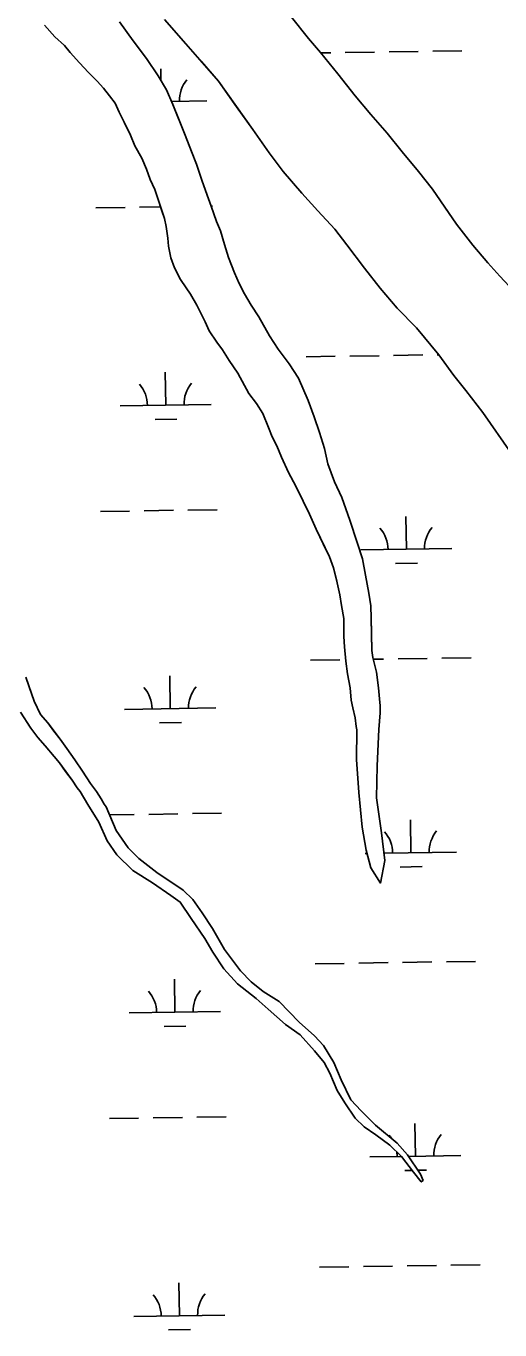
# Model space of a CAD drawing. Extents: x 3807117 to 3845308, y 337856 to 363736.
# Drawn here: x 3839713 to 3840232, y 352756 to 354185 of the extents above; entities that cross this region are included whole.
import ezdxf

# ---------------------------------------------------------------- set-up
doc = ezdxf.new("R2010")
doc.units = 0
doc.layers.add('V-TOPO-SHOR', color=7, linetype='Continuous')
doc.layers.add('V-WETL-SWMP', color=7, linetype='Continuous')

msp = doc.modelspace()

# ---------------------------------------------------------------- linework, layer by layer
at = {"layer": 'V-TOPO-SHOR'}
for points in [[(3839733, 354185.8), (3839744.5, 354172.8), (3839754.8, 354163.6), (3839761.1, 354155.9), (3839771.5, 354144.4), (3839781.4, 354134), (3839790.9, 354124.4), (3839797.6, 354116.8), (3839804.4, 354108.3), (3839810.4, 354100.2), (3839814.8, 354090.2), (3839820.5, 354079.3), (3839827.3, 354065), (3839832.2, 354053.4), (3839839.8, 354039.9), (3839844.7, 354027.9), (3839848.8, 354016.7), (3839854, 354005.5), (3839857.3, 353995.8), (3839861.8, 353982.2), (3839864.7, 353973.7), (3839866.4, 353965.1), (3839868.2, 353952.3), (3839869.1, 353943.4), (3839871.6, 353930.6), (3839875.7, 353919.7), (3839882.2, 353907), (3839888.5, 353897.7), (3839893, 353890.8), (3839900.2, 353878.8), (3839904.2, 353870.7), (3839909, 353860.6), (3839913.5, 353850.6), (3839921.9, 353838.3), (3839928.2, 353829.8), (3839935.5, 353818.2), (3839945, 353804.3), (3839957.1, 353781.9), (3839965.5, 353771.2), (3839972.3, 353760), (3839978.7, 353744.9), (3839982.8, 353734.4), (3839987.7, 353724.8), (3839992.9, 353712.4), (3840000.6, 353695.4), (3840008.7, 353680.3), (3840016.7, 353664.1), (3840023.6, 353649.8), (3840030.9, 353633.5), (3840038.5, 353617.3), (3840045.4, 353603), (3840049.9, 353591), (3840053.2, 353578.2), (3840054, 353574.7), (3840057, 353561.5), (3840058.7, 353549.8), (3840061.3, 353535.4), (3840061.3, 353515.6), (3840061.8, 353504.3), (3840063.3, 353488.7), (3840065.4, 353474.7), (3840068, 353459.6), (3840069.4, 353446), (3840071.1, 353437.4), (3840073.6, 353426.5), (3840074.6, 353417.2), (3840075.4, 353413.3)], [(3840099.6, 353413.7), (3840101.2, 353432.1), (3840101.1, 353440.2), (3840100.6, 353443.4), (3840099.2, 353459.3), (3840097, 353476.8), (3840093.2, 353492.7), (3840091.9, 353500.5), (3840091.6, 353519.2), (3840091.3, 353535.9), (3840090.7, 353549.2), (3840088.5, 353563.2), (3840085.1, 353583), (3840081.7, 353600.9), (3840075.9, 353618.7), (3840067.7, 353643.1), (3840059.1, 353667.9), (3840051, 353685.3), (3840043.7, 353705.1), (3840039.9, 353721.7), (3840034.6, 353739.2), (3840028.8, 353756.6), (3840022.3, 353774.4), (3840011.4, 353798.8), (3840001.4, 353814.6), (3839989.4, 353830.8), (3839979.8, 353845.4), (3839968.2, 353865.9), (3839959.8, 353879), (3839952.2, 353891.4), (3839946.5, 353902.6), (3839941.3, 353914.2), (3839934.8, 353931.2), (3839930.2, 353945.2), (3839926.1, 353960.3), (3839921.6, 353970.7), (3839915.9, 353987.4), (3839911.4, 353999.4), (3839905.7, 354015.7), (3839899.6, 354033.5), (3839894.3, 354047.4), (3839887.3, 354065.2), (3839880.8, 354081.5), (3839873.9, 354098.9), (3839866.6, 354114.8), (3839857.8, 354130.2), (3839845, 354149.1), (3839830.3, 354168.7), (3839815.1, 354189.5)], [(3839864.6, 354191.9), (3839888, 354165.4), (3839905.1, 354145.8), (3839923.8, 354124.3), (3839943.7, 354096.2), (3839961.3, 354071.5), (3839979.2, 354045.7), (3839994.8, 354025.3), (3840015, 354001.5), (3840032.9, 353982.3), (3840051.5, 353962), (3840064.7, 353945), (3840083.8, 353919.3), (3840100.9, 353897.3), (3840119.6, 353875.4), (3840141, 353854), (3840165.3, 353824.3), (3840182, 353801.6), (3840195.1, 353785.5), (3840213.8, 353761.2), (3840244.6, 353716.6)], [(3840281, 353849.6), (3840269, 353867), (3840257.8, 353881.6), (3840247.9, 353893.9), (3840232.4, 353910.8), (3840219.3, 353925.4), (3840202.6, 353944.6), (3840184.7, 353967.7), (3840171.9, 353986.2), (3840158.4, 354005.8), (3840143.2, 354025.4), (3840125.3, 354047), (3840108.6, 354067.3), (3840090.8, 354087.7), (3840073.7, 354108.1), (3840054.6, 354132.3), (3840035.5, 354155.8), (3840022.4, 354171.1), (3840003.7, 354194.6)], [(3839712.5, 353471.2), (3839716.5, 353459.6), (3839721.8, 353444.9), (3839728.7, 353430.2), (3839736.7, 353421), (3839743.4, 353412.1), (3839750.2, 353403.3), (3839757.4, 353392.9), (3839766.2, 353380.5), (3839774.6, 353368.2), (3839783.3, 353354.7), (3839790.1, 353345.9), (3839795.3, 353337.8), (3839798.5, 353332), (3839800.5, 353328.9)], [(3839712.5, 353423.7), (3839718.1, 353415.2), (3839725.6, 353405.2), (3839733.6, 353396), (3839743.5, 353384.1), (3839749.5, 353377.1), (3839756.2, 353367.9), (3839763.4, 353358.3), (3839769, 353349.8), (3839772.2, 353346)], [(3840101.6, 353245.5), (3840091, 353262.2), (3840085.6, 353281.6), (3840081.2, 353306.7), (3840077.7, 353344.9), (3840075.2, 353381), (3840075.4, 353413.3)], [(3840101.6, 353245.5), (3840106.1, 353270.2), (3840102.7, 353300.6), (3840097.1, 353338.8), (3840097.8, 353373.9), (3840099.6, 353413.7)], [(3840146.2, 352918), (3840137.5, 352928.5), (3840124.4, 352946), (3840111.7, 352958.1), (3840096.4, 352969.7), (3840083.4, 352978.2), (3840073.5, 352987.9), (3840062.4, 353004.6), (3840054, 353018.3), (3840046, 353037), (3840039.6, 353048.7), (3840029, 353061.5), (3840013.5, 353079), (3839997.4, 353090.6), (3839978.4, 353107.3), (3839965, 353118.9), (3839944.5, 353135.2), (3839929.8, 353151.5), (3839917.5, 353169.8), (3839908.8, 353184.6), (3839893.7, 353206.8), (3839881.8, 353224.7), (3839871.5, 353232), (3839851.4, 353245.9), (3839829.8, 353259.4), (3839812.4, 353276.5), (3839801.7, 353291.7), (3839792.5, 353312.4), (3839780.5, 353331.5), (3839772.2, 353346)], [(3840146.2, 352918), (3840148.1, 352919.6), (3840145.3, 352926.3), (3840131, 352947.7), (3840119.6, 352960.5), (3840095.9, 352980.3), (3840080.1, 352995.8), (3840069, 353007.8), (3840058.2, 353030), (3840050.2, 353048.8), (3840039.1, 353067.5), (3840029.2, 353078), (3840012.2, 353093.1), (3839990.5, 353115.6), (3839972.7, 353126.8), (3839959.7, 353137.2), (3839947.9, 353149.3), (3839930.4, 353172.6), (3839917.3, 353195.6), (3839905.8, 353212.7), (3839895.5, 353227.5), (3839885.2, 353237.6), (3839856, 353256.9), (3839836.3, 353272.4), (3839824.8, 353284.1), (3839811.7, 353303.1), (3839800.5, 353328.9)]]:
    msp.add_lwpolyline(points, dxfattribs=at)
at = {"layer": 'V-WETL-SWMP'}
for p, q in [((3840022.4, 354171.1), (3840003.7, 354194.6)), ((3840035.5, 354155.8), (3840022.4, 354171.1)), ((3840054.6, 354132.3), (3840035.5, 354155.8)), ((3840035.9, 354155.3), (3840046.8, 354155.5)), ((3840062.8, 354155.7), (3840094.8, 354156.2)), ((3840110.8, 354156.4), (3840142.8, 354156.9)), ((3840158.8, 354157.1), (3840190.8, 354157.6)), ((3839860.6, 354125.3), (3839860.4, 354137.9)), ((3840073.7, 354108.1), (3840054.6, 354132.3)), ((3839872.5, 354102.1), (3839911, 354102.7)), ((3840090.8, 354087.7), (3840073.7, 354108.1)), ((3840108.6, 354067.3), (3840090.8, 354087.7)), ((3840125.3, 354047), (3840108.6, 354067.3)), ((3840143.2, 354025.4), (3840125.3, 354047)), ((3840158.4, 354005.8), (3840143.2, 354025.4)), ((3840184.7, 353967.7), (3840158.4, 354005.8)), ((3839789.3, 353985.4), (3839821.3, 353985.9)), ((3839837.3, 353986.1), (3839860.4, 353986.5)), ((3839915.9, 353987.3), (3839917.3, 353987.3)), ((3840202.6, 353944.6), (3840184.7, 353967.7)), ((3840219.3, 353925.4), (3840202.6, 353944.6)), ((3840232.4, 353910.8), (3840219.3, 353925.4)), ((3840019.8, 353822.3), (3840051.8, 353822.8)), ((3840067.8, 353823.1), (3840099.8, 353823.5)), ((3840115.8, 353823.8), (3840147.7, 353824.3)), ((3840163.7, 353824.5), (3840165.1, 353824.5)), ((3839865.9, 353769.3), (3839865.4, 353805.3)), ((3839816, 353768.5), (3839915.9, 353770)), ((3839854.2, 353753.7), (3839878.2, 353754)), ((3839842.3, 353653.5), (3839874.3, 353654)), ((3839890.3, 353654.2), (3839922.3, 353654.7)), ((3839794.3, 353652.8), (3839826.3, 353653.2)), ((3840129.8, 353611.4), (3840129.2, 353647.4)), ((3840079.8, 353610.6), (3840179.8, 353612.1)), ((3840118, 353595.7), (3840142, 353596.1)), ((3840024.7, 353489.7), (3840056.7, 353490.2)), ((3840093.7, 353490.7), (3840104.7, 353490.9)), ((3840120.7, 353491.1), (3840152.7, 353491.6)), ((3840168.7, 353491.9), (3840200.7, 353492.3)), ((3839870.9, 353436.6), (3839870.4, 353472.6)), ((3839820.9, 353435.9), (3839920.9, 353437.4)), ((3839859.2, 353421), (3839883.2, 353421.4)), ((3839804.3, 353320.2), (3839831.3, 353320.6)), ((3839847.3, 353320.8), (3839879.3, 353321.3)), ((3839895.2, 353321.6), (3839927.2, 353322)), ((3840134.8, 353278.7), (3840134.2, 353314.7)), ((3840084.8, 353278), (3840086.6, 353278)), ((3840105.2, 353278.3), (3840184.8, 353279.5)), ((3840123, 353263.1), (3840147, 353263.5)), ((3840029.7, 353157.1), (3840061.7, 353157.5)), ((3840077.7, 353157.8), (3840109.7, 353158.3)), ((3840125.7, 353158.5), (3840157.7, 353159)), ((3840173.7, 353159.2), (3840205.7, 353159.7)), ((3839875.9, 353104), (3839875.4, 353140)), ((3839825.9, 353103.3), (3839925.9, 353104.8)), ((3839864.1, 353088.4), (3839888.1, 353088.8)), ((3839804.2, 352987.5), (3839836.2, 352988)), ((3839852.2, 352988.2), (3839884.2, 352988.7)), ((3839900.2, 352988.9), (3839932.2, 352989.4)), ((3840139.7, 352946.1), (3840139.2, 352982.1)), ((3840089.8, 352945.3), (3840124.5, 352945.9)), ((3840132.2, 352946), (3840189.7, 352946.8)), ((3840128, 352930.5), (3840135.9, 352930.6)), ((3840142.4, 352930.7), (3840152, 352930.8)), ((3840034.7, 352824.4), (3840066.7, 352824.9)), ((3840082.7, 352825.1), (3840114.7, 352825.6)), ((3840130.7, 352825.9), (3840162.7, 352826.3)), ((3840178.7, 352826.6), (3840210.7, 352827.1)), ((3839880.9, 352771.4), (3839880.4, 352807.4)), ((3839830.9, 352770.6), (3839930.9, 352772.1)), ((3839869.1, 352755.8), (3839893.1, 352756.1))]:
    msp.add_line(p, q, dxfattribs=at)
for points in [[(3839733, 354185.8), (3839744.5, 354172.8), (3839754.8, 354163.6), (3839761.1, 354155.9), (3839771.5, 354144.4), (3839781.4, 354134), (3839790.9, 354124.4), (3839797.6, 354116.8), (3839804.4, 354108.3), (3839810.4, 354100.2), (3839814.8, 354090.2), (3839820.5, 354079.3), (3839827.3, 354065), (3839832.2, 354053.4), (3839839.8, 354039.9), (3839844.7, 354027.9), (3839848.8, 354016.7), (3839854, 354005.5), (3839864.7, 353973.7)], [(3839864.7, 353973.7), (3839866.4, 353965.1), (3839868.2, 353952.3), (3839869.1, 353943.4), (3839871.6, 353930.6), (3839875.7, 353919.7), (3839882.2, 353907), (3839888.5, 353897.7), (3839893, 353890.8), (3839900.2, 353878.8), (3839909, 353860.6), (3839913.5, 353850.6), (3839921.9, 353838.3), (3839928.2, 353829.8), (3839935.5, 353818.2), (3839945, 353804.3), (3839957.1, 353781.9), (3839965.5, 353771.2), (3839972.3, 353760), (3839978.7, 353744.9), (3839982.8, 353734.4), (3839987.7, 353724.8), (3839992.9, 353712.4), (3840000.6, 353695.4), (3840008.7, 353680.3), (3840016.7, 353664.1), (3840023.6, 353649.8), (3840030.9, 353633.5), (3840045.4, 353603), (3840049.9, 353591), (3840054, 353574.7), (3840057, 353561.5), (3840058.7, 353549.8), (3840061.3, 353535.4), (3840061.3, 353515.6), (3840061.8, 353504.3), (3840063.3, 353488.7), (3840065.4, 353474.7), (3840068, 353459.6), (3840069.4, 353446), (3840071.1, 353437.4), (3840073.6, 353426.5), (3840074.6, 353417.2), (3840075.4, 353413.3), (3840075.2, 353381), (3840077.7, 353344.9), (3840081.2, 353306.7), (3840085.6, 353281.6), (3840091, 353262.2), (3840101.6, 353245.5), (3840106.1, 353270.2), (3840102.7, 353300.6), (3840097.1, 353338.8), (3840097.8, 353373.9), (3840099.6, 353413.7), (3840101.2, 353432.1), (3840101.1, 353440.2), (3840100.6, 353443.4), (3840099.2, 353459.3), (3840097, 353476.8), (3840093.2, 353492.7), (3840091.9, 353500.5), (3840091.3, 353535.9), (3840090.7, 353549.2), (3840088.5, 353563.2), (3840085.1, 353583), (3840081.7, 353600.9), (3840075.9, 353618.7), (3840067.7, 353643.1), (3840059.1, 353667.9), (3840051, 353685.3), (3840043.7, 353705), (3840039.9, 353721.7), (3840034.6, 353739.2), (3840028.8, 353756.6), (3840022.3, 353774.4), (3840011.4, 353798.8), (3840001.4, 353814.6), (3839989.4, 353830.8), (3839979.8, 353845.4), (3839968.2, 353865.9), (3839959.8, 353879), (3839952.2, 353891.4), (3839946.5, 353902.6), (3839941.3, 353914.2), (3839934.8, 353931.2), (3839930.2, 353945.2), (3839926.1, 353960.3), (3839921.6, 353970.7), (3839915.9, 353987.4), (3839911.4, 353999.4), (3839905.7, 354015.7), (3839899.6, 354033.5), (3839894.3, 354047.4), (3839887.3, 354065.2), (3839873.9, 354098.9), (3839866.6, 354114.8), (3839857.8, 354130.2), (3839845, 354149.1), (3839830.3, 354168.7), (3839815.1, 354189.5)], [(3839864.6, 354191.9), (3839888, 354165.4), (3839923.8, 354124.3), (3839961.3, 354071.5), (3839979.2, 354045.7), (3839994.8, 354025.3), (3840015, 354001.5), (3840032.9, 353982.3), (3840051.5, 353962), (3840064.7, 353945), (3840083.8, 353919.3), (3840100.9, 353897.3), (3840119.6, 353875.4), (3840141, 353854), (3840165.3, 353824.4), (3840182, 353801.6), (3840195.1, 353785.5), (3840213.8, 353761.2), (3840244.6, 353716.6)], [(3839706.5, 353432.9), (3839718.1, 353415.2), (3839725.6, 353405.2), (3839733.6, 353396), (3839743.5, 353384.1), (3839749.5, 353377.1), (3839763.4, 353358.3), (3839769, 353349.8), (3839772.2, 353346), (3839780.5, 353331.5), (3839792.5, 353312.4), (3839801.7, 353291.7), (3839812.4, 353276.5), (3839829.8, 353259.4), (3839851.4, 353245.9), (3839871.5, 353232), (3839881.8, 353224.7), (3839893.7, 353206.8), (3839908.8, 353184.6), (3839917.5, 353169.8), (3839929.8, 353151.5), (3839944.5, 353135.2), (3839965, 353118.9), (3839978.4, 353107.3), (3839997.4, 353090.6), (3840013.5, 353079), (3840029, 353061.5), (3840039.6, 353048.7), (3840046, 353037), (3840054, 353018.3), (3840062.4, 353004.6), (3840073.5, 352987.9), (3840083.4, 352978.2), (3840096.4, 352969.7), (3840111.7, 352958.1), (3840124.4, 352946), (3840137.5, 352928.5), (3840146.2, 352918), (3840148.1, 352919.6), (3840145.3, 352926.3), (3840131, 352947.7), (3840119.6, 352960.5), (3840095.9, 352980.3), (3840080.1, 352995.8), (3840069, 353007.8), (3840058.2, 353030), (3840050.2, 353048.8), (3840039.1, 353067.5), (3840029.2, 353078), (3840012.2, 353093.1), (3839990.5, 353115.6), (3839972.7, 353126.8), (3839959.7, 353137.2), (3839947.9, 353149.3), (3839930.4, 353172.6), (3839917.3, 353195.6), (3839905.8, 353212.7), (3839895.5, 353227.5), (3839885.2, 353237.6), (3839856, 353256.9), (3839836.3, 353272.4), (3839824.8, 353284.1), (3839811.7, 353303.1), (3839800.5, 353328.9), (3839798.5, 353332), (3839795.3, 353337.8), (3839790.1, 353345.9), (3839783.3, 353354.7), (3839774.6, 353368.2), (3839766.2, 353380.5), (3839757.4, 353392.9), (3839750.2, 353403.3), (3839736.7, 353421), (3839728.7, 353430.2), (3839721.8, 353444.9), (3839712.5, 353471.2)]]:
    msp.add_lwpolyline(points, dxfattribs=at)
for centre, start, end in [((3839916.2, 354103.2), 140.0865, 181.6302), ((3839810.7, 353768.9), 0.0865, 41.6302), ((3839921.2, 353770.6), 140.0865, 181.6302), ((3840074.5, 353611), 0.0865, 41.6302), ((3840185, 353612.7), 140.0865, 181.6302), ((3839815.7, 353436.3), 0.0865, 41.6302), ((3839926.2, 353437.9), 140.0865, 181.6302), ((3840079.5, 353278.4), 0.0865, 41.6302), ((3840190, 353280), 140.0865, 181.6302), ((3839820.7, 353103.7), 0.0865, 41.6302), ((3839931.1, 353105.3), 140.0865, 181.6302), ((3840084.5, 352945.7), 33.6798, 41.6302), ((3840195, 352947.4), 140.0865, 181.6302), ((3840084.5, 352945.7), 0.0865, 8.2961), ((3839825.7, 352771), 0.0865, 41.6302), ((3839936.1, 352772.7), 140.0865, 181.6302)]:
    msp.add_arc(centre, 35.2, start, end, dxfattribs=at)

doc.saveas('drawing.dxf')
